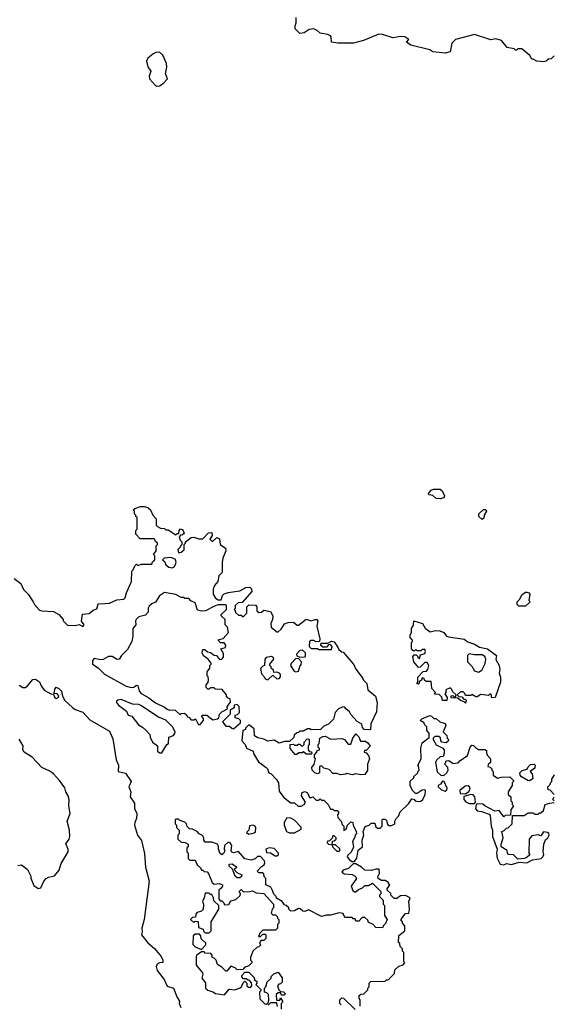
# Model space of a CAD drawing. Extents: x 1861455 to 2058065, y 200073 to 437907.
# Tile 349 of 574: x 1960560 to 1964742, y 326719 to 334439. Entities that reach past the tile are written whole.
import ezdxf

# ---------------------------------------------------------------- set-up
doc = ezdxf.new("R2010")
doc.units = 0

msp = doc.modelspace()

# ---------------------------------------------------------------- linework, layer by layer
at = {"layer": '0CON05XD'}
for points in [[(1964750, 334155), (1964727, 334133), (1964705, 334130), (1964687, 334113), (1964665, 334107.5), (1964613, 334113), (1964585, 334130), (1964575, 334130), (1964558.3, 334158.3), (1964495, 334210), (1964465, 334210), (1964455, 334200), (1964445, 334200), (1964435, 334210), (1964381.7, 334221.7), (1964337.5, 334275), (1964291.7, 334288.3), (1964251.7, 334281.7), (1964125, 334323.3), (1963975, 334283.3), (1963946.2, 334255), (1963933, 334187), (1963895, 334177.5), (1963798.3, 334188.3), (1963775, 334202.5), (1963625, 334240), (1963591.7, 334261.7), (1963610, 334285), (1963580, 334305), (1963545, 334306.2), (1963485, 334296.7), (1963405, 334323.3), (1963375, 334326.7), (1963255, 334276.7), (1963176.1, 334253.9), (1963055, 334253.8), (1963003.6, 334263.6), (1963002.5, 334305), (1962995, 334312.5), (1962975, 334322.5), (1962915, 334332.5), (1962893, 334353), (1962865, 334366.7), (1962828.3, 334361.7), (1962790, 334335), (1962755, 334330), (1962718.3, 334368.3), (1962718.3, 334391.7), (1962727.5, 334415), (1962726.4, 334456.4)], [(1961635, 333918.6), (1961655, 333920.9), (1961685, 333938.1), (1961719.1, 333975), (1961703.5, 334015), (1961713.1, 334066.9), (1961710, 334095), (1961681.5, 334161.5), (1961655, 334183.3), (1961628.3, 334181.7), (1961605, 334167.5), (1961565, 334138), (1961554.3, 334115), (1961565, 334070), (1961588.8, 334035), (1961574.2, 333995), (1961578, 333975), (1961625, 333924.2), (1961635, 333918.6)], [(1963855, 330682.5), (1963825, 330686.2), (1963797.5, 330707.5), (1963767.5, 330715), (1963763.3, 330725), (1963785, 330750), (1963803, 330757), (1963855, 330757.5), (1963872.5, 330745), (1963890, 330705), (1963885, 330690), (1963855, 330682.5)], [(1961228.3, 329861.7), (1961265, 329863.3), (1961320.7, 329889.3), (1961376.7, 329895), (1961386.2, 329905), (1961396.7, 329945), (1961437, 330033), (1961440, 330115), (1961450, 330125), (1961461.7, 330158.3), (1961475, 330170), (1961485, 330160), (1961515, 330170), (1961595, 330170), (1961601.7, 330188.3), (1961620, 330205), (1961620, 330235), (1961610, 330245), (1961630, 330275), (1961630, 330315), (1961640, 330325), (1961640, 330335), (1961621.7, 330351.7), (1961620, 330365), (1961615, 330370), (1961505, 330370), (1961470, 330405), (1961470, 330435), (1961480, 330445), (1961480, 330535), (1961470, 330545), (1961470, 330555), (1961460, 330565), (1961460, 330585), (1961450, 330595), (1961463, 330607), (1961507, 330623), (1961535, 330623.3), (1961565, 330613.3), (1961585.9, 330595.9), (1961603, 330553), (1961630, 330525), (1961630, 330475), (1961640, 330465), (1961663, 330453), (1961695, 330450), (1961705, 330440), (1961725, 330440), (1961785, 330400), (1961795, 330410), (1961808.3, 330411.7), (1961810, 330435), (1961821.7, 330448.3), (1961838.3, 330438.3), (1961848.3, 330411.7), (1961835, 330400), (1961821.7, 330398.3), (1961810, 330385), (1961818.3, 330358.3), (1961830, 330345), (1961830, 330325), (1961820, 330315), (1961820, 330305), (1961800, 330285), (1961805, 330260), (1961827, 330263), (1961848.3, 330281.7), (1961850, 330325), (1961860, 330335), (1961860, 330345), (1961905, 330380), (1961925, 330382.5), (1961965, 330370), (1961995, 330370), (1962040, 330415), (1962065, 330417.5), (1962070, 330395), (1962050, 330365), (1962065, 330350), (1962075, 330350), (1962105, 330380), (1962125, 330370), (1962132.5, 330325), (1962172.5, 330295), (1962176.7, 330275), (1962153.6, 330216.4), (1962147, 330183), (1962147.5, 330105), (1962121.7, 330078.3), (1962113.8, 330035), (1962086.7, 330003.3), (1962077.5, 329975), (1962077.5, 329935), (1962093.6, 329903.6), (1962115, 329890), (1962138.3, 329891.7), (1962150, 329925), (1962163, 329937), (1962195, 329947.5), (1962285, 329960), (1962333, 329987), (1962365, 329990), (1962377, 329977), (1962380, 329955), (1962305, 329870), (1962273, 329867), (1962250, 329845), (1962250, 329825), (1962240, 329815), (1962250, 329805), (1962251.7, 329791.7), (1962275, 329770), (1962295, 329770), (1962305, 329760), (1962315, 329760), (1962340, 329785), (1962340, 329835), (1962355, 329850), (1962408.3, 329848.3), (1962420, 329835), (1962420, 329805), (1962435, 329790), (1962456.7, 329793.3), (1962475, 329810), (1962525, 329800), (1962544, 329765), (1962541.2, 329735), (1962528.8, 329705), (1962530, 329675), (1962575, 329640), (1962585, 329640), (1962609.3, 329660.7), (1962635, 329702.5), (1962665, 329714), (1962705.8, 329715.8), (1962735, 329692.5), (1962745, 329692.5), (1962805, 329740), (1962845, 329725.8), (1962875, 329736.7), (1962890, 329735), (1962897.5, 329725), (1962890, 329685), (1962912.5, 329585), (1962910, 329565), (1962885, 329560), (1962865, 329572.5), (1962845, 329572.5), (1962832.5, 329565), (1962830, 329525), (1962845, 329510), (1962895, 329510), (1962905, 329500), (1963005, 329500), (1963010, 329525), (1962995, 329540), (1962981.7, 329538.3), (1962965, 329520), (1962935, 329520), (1962921.7, 329531.7), (1962920, 329545), (1962925, 329550), (1962975, 329550), (1963005, 329567.5), (1963025, 329560), (1963055, 329520), (1963061.7, 329501.7), (1963081.7, 329481.7), (1963095, 329480), (1963175, 329390), (1963197.5, 329345), (1963250, 329275), (1963255, 329260), (1963280, 329235), (1963290, 329185), (1963350, 329135), (1963362.5, 329085), (1963357, 329013), (1963313, 328917), (1963310, 328875), (1963305, 328870), (1963260, 328875), (1963248.3, 328888.3), (1963242.5, 328915), (1963205, 328937.5), (1963155, 328992.5), (1963145, 329012.5), (1963117.5, 329035), (1963109.3, 329049.3), (1963095, 329052.5), (1963060, 329035), (1963031.7, 329008.3), (1963020, 328955), (1962980, 328915), (1962945, 328900), (1962917, 328873), (1962845, 328870), (1962835, 328880), (1962815, 328880), (1962785, 328860), (1962755, 328860), (1962745, 328850), (1962731.7, 328848.3), (1962711.7, 328828.3), (1962708.3, 328811.7), (1962675, 328780), (1962635, 328780), (1962595, 328767.5), (1962555, 328790), (1962505, 328782.5), (1962475, 328797.5), (1962427.5, 328807.5), (1962400, 328825), (1962398.3, 328878.3), (1962355, 328910), (1962330, 328885), (1962330, 328875), (1962310, 328865), (1962300, 328785), (1962327, 328757), (1962337, 328727), (1962390, 328705), (1962392.5, 328685), (1962430.7, 328620.7), (1962492.5, 328575), (1962502.5, 328565), (1962513.6, 328533.6), (1962530, 328525), (1962573, 328483), (1962587.5, 328455), (1962595, 328390), (1962630.7, 328340.7), (1962685, 328300), (1962715, 328300), (1962743, 328273), (1962767, 328273), (1962790, 328285), (1962800, 328305), (1962770, 328355), (1962775, 328380), (1962795, 328387.5), (1962815, 328377.5), (1962831.7, 328341.7), (1962845, 328340), (1962857, 328347), (1962885, 328320), (1962905, 328320), (1962915, 328330), (1962925, 328320), (1962945, 328320), (1962976.7, 328286.7), (1962995, 328250), (1963015, 328250), (1963025, 328240), (1963048.3, 328238.3), (1963060, 328225), (1963060, 328215), (1963050, 328205), (1963052.5, 328185), (1963080, 328155), (1963088.3, 328128.3), (1963100, 328115), (1963101.7, 328081.7), (1963118.3, 328091.7), (1963130, 328125), (1963155, 328150), (1963170, 328145), (1963173, 328123), (1963197.5, 328075), (1963200, 328055), (1963190, 328045), (1963190, 328035), (1963167.5, 327995), (1963177.5, 327955), (1963171.7, 327938.3), (1963155, 327910), (1963131.7, 327888.3), (1963127.5, 327875), (1963145, 327852.5), (1963165, 327840), (1963185, 327840), (1963202.5, 327865), (1963213, 327927), (1963247.5, 327955), (1963243.3, 328005), (1963256.7, 328045), (1963252.5, 328075), (1963267, 328113), (1963300, 328125), (1963315, 328140), (1963345, 328140), (1963351.7, 328111.7), (1963365, 328100), (1963385, 328100), (1963400, 328115), (1963400, 328165), (1963405, 328170), (1963425, 328170), (1963438.3, 328158.3), (1963440, 328135), (1963451.7, 328121.7), (1963475, 328120), (1963500, 328135), (1963500, 328155), (1963510, 328175), (1963530, 328195), (1963541.7, 328228.3), (1963608.3, 328291.7), (1963635, 328330), (1963648.3, 328328.3), (1963660, 328315), (1963685, 328309.2), (1963705, 328311.2), (1963720, 328325), (1963737.5, 328365), (1963740, 328395), (1963735, 328400), (1963715, 328397.5), (1963675, 328372.5), (1963663, 328373), (1963640, 328395), (1963620, 328435), (1963621.7, 328468.3), (1963650, 328495), (1963650, 328505), (1963680, 328535), (1963680, 328545), (1963690, 328555), (1963687, 328587), (1963680, 328595), (1963707.1, 328642.9), (1963703, 328727), (1963715, 328770), (1963768.3, 328811.7), (1963770, 328845), (1963750, 328865), (1963750, 328895), (1963733, 328913), (1963730, 328925), (1963700, 328945), (1963713, 328957), (1963775, 328982.5), (1963788.3, 328978.3), (1963805, 328960), (1963825, 328960), (1963853, 328933), (1963895, 328920), (1963900, 328905), (1963880, 328855), (1963907, 328827), (1963910, 328805), (1963920, 328795), (1963918.3, 328781.7), (1963901.7, 328768.3), (1963870, 328775), (1963860, 328785), (1963858.3, 328808.3), (1963845, 328820), (1963815, 328820), (1963800, 328805), (1963800, 328795), (1963823.6, 328753.6), (1963877, 328727), (1963887.5, 328715), (1963887.5, 328685), (1963878.3, 328661.7), (1963855, 328660), (1963826.2, 328633.8), (1963820, 328615), (1963833, 328543), (1963860, 328515), (1963885, 328512.5), (1963907.5, 328535), (1963917.5, 328555), (1963917, 328577), (1963890, 328605), (1963900, 328615), (1963901.7, 328628.3), (1963925, 328630), (1963958.3, 328608.3), (1963997, 328613), (1964010.7, 328629.3), (1964069.3, 328670.7), (1964090, 328735), (1964105, 328750), (1964118.3, 328748.3), (1964131.7, 328731.7), (1964156.1, 328716.1), (1964205, 328716.7), (1964218.3, 328708.3), (1964220, 328685), (1964228.3, 328668.3), (1964250, 328645), (1964250, 328615), (1964231.7, 328598.3), (1964230, 328585), (1964248.3, 328578.3), (1964260, 328565), (1964260, 328555), (1964270, 328545), (1964270, 328515), (1964305, 328492.5), (1964335, 328500), (1964401.7, 328501.7), (1964430, 328475), (1964430, 328465), (1964420, 328455), (1964420, 328435), (1964390, 328385), (1964390, 328365), (1964410, 328345), (1964410, 328315), (1964420, 328305), (1964420, 328285), (1964430, 328275), (1964410, 328245), (1964408.3, 328201.7), (1964365, 328200), (1964355, 328190), (1964318.3, 328238.3), (1964283, 328233), (1964206.4, 328276.4), (1964189.3, 328289.3), (1964145, 328290), (1964137.5, 328282.5), (1964131.4, 328255), (1964145, 328235.6), (1964180.8, 328230.8), (1964238.8, 328208.8), (1964248.8, 328198.8), (1964256.2, 328115), (1964266.2, 328083.8), (1964266.7, 328035), (1964302.5, 327935), (1964297.5, 327905), (1964302, 327865), (1964325, 327817.5), (1964355, 327813.3), (1964375, 327822.5), (1964415, 327816.7), (1964475, 327832.5), (1964535, 327827.5), (1964578.3, 327851.7), (1964647, 327863), (1964660, 327875), (1964667.5, 327895), (1964662.5, 327915), (1964667.5, 327975), (1964681.7, 328008.3), (1964700, 328025), (1964710, 328045), (1964708.3, 328058.3), (1964697, 328067), (1964665, 328072.5), (1964645, 328040), (1964625, 328047.5), (1964575, 328040), (1964552.5, 328015), (1964550, 327905), (1964558.3, 327891.7), (1964538.3, 327871.7), (1964517, 327863), (1964465, 327857.5), (1964430.7, 327890.7), (1964392.5, 327892.5), (1964383, 327903), (1964380, 327925), (1964333, 327953), (1964333.3, 327975), (1964348.8, 328025), (1964340, 328075), (1964358.3, 328081.7), (1964375, 328100), (1964388.3, 328101.7), (1964420, 328135), (1964421.7, 328198.3), (1964515, 328200), (1964545, 328220), (1964585, 328220), (1964595, 328210), (1964625, 328210), (1964635, 328220), (1964645, 328220), (1964665, 328240), (1964680, 328285), (1964715, 328297.5)], [(1964185, 330520), (1964160, 330545), (1964160, 330565), (1964195, 330600), (1964215, 330600), (1964220, 330585), (1964200, 330555), (1964198.3, 330531.7), (1964185, 330520)], [(1961755, 330142), (1961770.3, 330149.7), (1961782.5, 330167.5), (1961786, 330185), (1961778.8, 330208.8), (1961745, 330222.5), (1961691.7, 330218.3), (1961680, 330205), (1961697.5, 330187.5), (1961706.7, 330165), (1961727.9, 330147.9), (1961755, 330142)], [(1960517, 330057), (1960569.3, 330019.3), (1960591.2, 329971.2), (1960625.6, 329935.6), (1960666.1, 329876.1), (1960675, 329853.3), (1960715, 329810), (1960735, 329803.3), (1960825, 329800), (1960866.4, 329776.4), (1960900, 329735), (1960900, 329725), (1960935, 329692.5), (1960995, 329690), (1961026.7, 329696.7), (1961055, 329682), (1961066, 329695), (1961043.6, 329723.6), (1961051.7, 329778.3), (1961105, 329782.5), (1961135, 329810), (1961165, 329820), (1961175, 329860), (1961228.3, 329861.7)], [(1961965, 328910), (1961975, 328912.5), (1962001.2, 328945), (1962000, 328960), (1961987.5, 328975), (1961990, 328985), (1962027, 328987), (1962075, 328950), (1962111.7, 328958.3), (1962120, 328965), (1962127.5, 328995), (1962145, 329012.5), (1962190, 329035), (1962187.5, 329055), (1962211.7, 329088.3), (1962210, 329115), (1962195, 329120), (1962180, 329135), (1962180, 329145), (1962148.3, 329188.3), (1962095, 329190), (1962085, 329200), (1962055, 329200), (1962045, 329190), (1962035, 329190), (1962023, 329203), (1962022.5, 329225), (1962037, 329243), (1962040, 329265), (1962037, 329287), (1962030, 329295), (1962030, 329325), (1962050, 329355), (1962050, 329375), (1962060, 329385), (1962060, 329395), (1962036.4, 329426.4), (1962001.7, 329451.7), (1961990, 329475), (1961995, 329500), (1962011.7, 329501.7), (1962031.7, 329481.7), (1962056.7, 329476.7), (1962085, 329457.5), (1962102.5, 329455), (1962125, 329422.5), (1962144, 329426), (1962158.3, 329441.7), (1962158.8, 329468.8), (1962137.5, 329505), (1962172.9, 329517.1), (1962176.7, 329535), (1962162.7, 329552.7), (1962134, 329554), (1962113.3, 329576.7), (1962155, 329587.5), (1962197.5, 329635), (1962190, 329675), (1962170, 329695), (1962170, 329735), (1962140, 329765), (1962140, 329775), (1962180, 329815), (1962180, 329845), (1962175, 329850), (1962115, 329850), (1962088.3, 329841.7), (1962017, 329803), (1961985, 329802.5), (1961955, 329810), (1961936.4, 329866.4), (1961901.7, 329881.7), (1961885, 329900), (1961855, 329900), (1961845, 329910), (1961825, 329910), (1961785, 329932.5), (1961695, 329947.5), (1961657, 329923), (1961625, 329872.5), (1961595, 329860), (1961575, 329840), (1961567.5, 329825), (1961566.7, 329795), (1961545, 329770), (1961493, 329757), (1961473, 329737), (1961467.5, 329725), (1961470, 329695), (1961447.5, 329665), (1961447.5, 329605), (1961440, 329565), (1961405, 329500), (1961357, 329453), (1961340, 329425), (1961325, 329422.5), (1961285, 329447.5), (1961255, 329447.5), (1961215, 329422.5), (1961195, 329420), (1961145, 329430), (1961130, 329415), (1961130, 329385), (1961176.4, 329356.4), (1961225, 329306.7), (1961395, 329212.5), (1961435, 329202), (1961453.6, 329206.4), (1961475, 329222.5), (1961485, 329220), (1961496.2, 329175), (1961513.3, 329155), (1961572.3, 329122.3), (1961625, 329083.3), (1961695, 329050), (1961715, 329033.3), (1961735, 329026.7), (1961777, 329027), (1961815, 328992.5), (1961825, 329000), (1961851.7, 329001.7), (1961870, 328985), (1961873.3, 328973.3), (1961885, 328970), (1961905, 328950), (1961925, 328950), (1961938.3, 328958.3), (1961960, 328915), (1961965, 328910)], [(1964525, 329840), (1964471.7, 329841.7), (1964460, 329855), (1964460, 329875), (1964480, 329895), (1964495, 329930), (1964525, 329950), (1964535, 329950), (1964550, 329945), (1964557.5, 329935), (1964550, 329885), (1964560, 329875), (1964525, 329840)], [(1964055, 329080), (1964045, 329090), (1964015, 329100), (1963995, 329120), (1963941.7, 329121.7), (1963941.7, 329138.3), (1963955, 329140), (1963965, 329130), (1963975, 329130), (1963980, 329145), (1963951.7, 329171.7), (1963948.3, 329188.3), (1963935, 329200), (1963900, 329185), (1963900, 329165), (1963892.5, 329152.5), (1963910, 329125), (1963908.3, 329101.7), (1963875, 329100), (1963868.3, 329128.3), (1963848.3, 329148.3), (1963811.7, 329151.7), (1963820, 329165), (1963790, 329195), (1963785, 329250), (1963745, 329250), (1963731.7, 329261.7), (1963730, 329275), (1963715, 329280), (1963708.3, 329261.7), (1963691.7, 329248.3), (1963690, 329235), (1963685, 329230), (1963673, 329233), (1963680, 329245), (1963680, 329285), (1963721.7, 329328.3), (1963748.3, 329331.7), (1963760, 329345), (1963767.5, 329375), (1963755, 329400), (1963735, 329400), (1963698.3, 329361.7), (1963685, 329360), (1963650, 329405), (1963642.5, 329447.5), (1963651.7, 329458.3), (1963668.3, 329458.3), (1963680, 329445), (1963680, 329435), (1963695, 329430), (1963701.7, 329458.3), (1963735, 329470), (1963740, 329485), (1963735, 329500), (1963715, 329500), (1963705, 329490), (1963675, 329490), (1963665, 329500), (1963655, 329490), (1963645, 329490), (1963630, 329505), (1963630, 329555), (1963640, 329565), (1963640, 329575), (1963620, 329595), (1963620, 329615), (1963630, 329635), (1963630, 329665), (1963647, 329693), (1963650, 329725), (1963716, 329705), (1963739.2, 329669.2), (1963778.3, 329638.3), (1963819.3, 329650.7), (1963853.6, 329646.4), (1963885, 329633.3), (1963906.2, 329606.2), (1963920.5, 329600.5), (1964045, 329582), (1964071.7, 329561.7), (1964125, 329542.5), (1964165, 329520), (1964226.7, 329505), (1964296.7, 329455), (1964293, 329423), (1964317.5, 329375), (1964322.5, 329345), (1964317.5, 329315), (1964327.5, 329285), (1964327.5, 329245), (1964286.4, 329123.6), (1964261.7, 329121.7), (1964255, 329150), (1964245, 329150), (1964235, 329140), (1964175, 329147.5), (1964145, 329130), (1964135, 329130), (1964105, 329147.5), (1964095, 329140), (1964055, 329140), (1964050, 329155), (1964035, 329170), (1964015, 329170), (1963990, 329145), (1964001.7, 329131.7), (1964025, 329130), (1964041.7, 329111.7), (1964055, 329110), (1964060, 329105), (1964055, 329080)], [(1962755, 329440), (1962795, 329442.5), (1962800, 329445), (1962800, 329475), (1962777, 329497), (1962755, 329492.5), (1962730, 329465), (1962731.7, 329451.7), (1962755, 329440)], [(1962505, 329262.5), (1962545, 329300), (1962575, 329270.8), (1962595, 329274.2), (1962604.4, 329285.6), (1962604.4, 329304.4), (1962595.8, 329315.8), (1962575, 329323.3), (1962551.7, 329321.7), (1962548.3, 329338.3), (1962530, 329355), (1962530, 329365), (1962520, 329375), (1962520, 329385), (1962552.5, 329425), (1962550, 329435), (1962535, 329446.7), (1962490.7, 329439.3), (1962482.5, 329425), (1962480, 329375), (1962465, 329370), (1962448.3, 329351.7), (1962455, 329310), (1962480, 329285), (1962485, 329270), (1962505, 329262.5)], [(1962725, 329325.6), (1962745, 329331.2), (1962755, 329367.5), (1962767.5, 329382.5), (1962770, 329405), (1962748.3, 329428.3), (1962725, 329430), (1962687.5, 329392.5), (1962682.5, 329375), (1962711.3, 329331.3), (1962725, 329325.6)], [(1964155, 329323.3), (1964181.2, 329338.8), (1964207.7, 329392.3), (1964213.3, 329425), (1964206.1, 329446.1), (1964185, 329460), (1964125, 329460), (1964082.5, 329467.5), (1964070, 329455), (1964070, 329405), (1964105, 329370), (1964123.6, 329333.6), (1964155, 329323.3)], [(1960555, 329222.5), (1960585, 329204.2), (1960605, 329204.3), (1960622, 329215), (1960664.4, 329265.6), (1960685, 329268), (1960715, 329246.7), (1960728.8, 329215), (1960752.5, 329182.5), (1960805, 329153.8), (1960825, 329150), (1960835, 329122.9), (1960845, 329118.2), (1960862.9, 329125), (1960867.3, 329137.3), (1960855, 329152.5), (1960830, 329155), (1960835, 329190), (1960845, 329206.7), (1960867.5, 329195), (1960886.7, 329175), (1960896, 329135), (1960915, 329100), (1960975, 329045.8), (1960995, 329031.4), (1961055, 329010), (1961109.7, 328949.7), (1961265, 328860), (1961290.2, 328800.2), (1961317.5, 328635), (1961334.5, 328595), (1961331.2, 328545), (1961390.5, 328530.5), (1961432.9, 328465), (1961416, 328425), (1961430.5, 328385), (1961425.5, 328345), (1961461.2, 328295), (1961460, 328255), (1961478, 328215), (1961475.9, 328175.9), (1961462, 328145), (1961460, 328125), (1961483.3, 328045), (1961513.9, 328003.9), (1961539.1, 327900.9), (1961546.9, 327795), (1961574, 327686), (1961536.2, 327385), (1961517.5, 327315), (1961520.8, 327285), (1961514.6, 327264.6), (1961565, 327201.2), (1961616.7, 327156.7), (1961668, 327095), (1961682, 327065), (1961683, 327047), (1961655, 327044.2), (1961636.6, 327033.4), (1961630.7, 327015), (1961636.5, 326985), (1961693.4, 326915), (1961715, 326861.1), (1961765.2, 326845.2), (1961793.8, 326773.8), (1961813.1, 326745), (1961811.4, 326725), (1961823.1, 326695)], [(1961675, 328690), (1961713.3, 328756.7), (1961727.5, 328765), (1961730, 328815), (1961765, 328827.5), (1961777, 328843), (1961777.5, 328855), (1961756.7, 328895), (1961705, 328946.7), (1961642.5, 328972.5), (1961515, 329060), (1961495, 329068.8), (1961445, 329073.3), (1961355, 329110), (1961330, 329105), (1961320, 329095), (1961320, 329085), (1961333.6, 329063.6), (1961398.3, 329018.3), (1961410, 328985), (1961438.3, 328978.3), (1961490.7, 328910.7), (1961523, 328893), (1961549.3, 328869.3), (1961580, 328835), (1961583, 328813), (1961600, 328775), (1961640, 328745), (1961640, 328705), (1961655, 328690), (1961675, 328690)], [(1962235, 328880), (1962290, 328925), (1962290, 328945), (1962278.3, 328958.3), (1962250, 328965), (1962250, 328985), (1962268.3, 328991.7), (1962281.7, 329008.3), (1962280, 329055), (1962265, 329070), (1962240, 329065), (1962240, 329045), (1962210, 329025), (1962210, 328995), (1962150, 328935), (1962175, 328900), (1962205, 328900), (1962223, 328883), (1962235, 328880)], [(1960545, 327807.5), (1960575, 327812.5), (1960622.5, 327775), (1960647.5, 327725), (1960648.3, 327708.3), (1960670.7, 327650.7), (1960705, 327627.5), (1960725, 327632.5), (1960750, 327685), (1960768.8, 327705), (1960785, 327715.8), (1960832.3, 327727.7), (1960868.3, 327771.7), (1960885.7, 327824.3), (1960941.2, 327915), (1960941.2, 327935), (1960921.7, 327978.3), (1960948, 328015), (1960954, 328035), (1960950, 328085), (1960932.5, 328155), (1960955.6, 328214.4), (1960945.6, 328275), (1960947.1, 328325), (1960939.2, 328355), (1960920.5, 328385), (1960915, 328416.2), (1960872, 328475), (1960824, 328525), (1960796.4, 328546.4), (1960735, 328575.6), (1960658.1, 328658.1), (1960595.6, 328695), (1960585.5, 328715), (1960588, 328745), (1960572.7, 328772.7), (1960556.9, 328796.9)], [(1962731.7, 328678.3), (1962718.3, 328678.3), (1962680, 328725), (1962680, 328755), (1962705, 328760), (1962715, 328750), (1962735, 328750), (1962745, 328760), (1962755, 328760), (1962775, 328740), (1962790, 328755), (1962790, 328775), (1962811.7, 328798.3), (1962825, 328800), (1962830, 328795), (1962830, 328755), (1962820, 328745), (1962820, 328715), (1962831.7, 328701.7), (1962848.3, 328698.3), (1962850, 328685), (1962845, 328680), (1962805, 328680), (1962785, 328700), (1962775, 328690), (1962748.3, 328691.7), (1962731.7, 328678.3)], [(1963235, 328517.5), (1963195, 328527.5), (1963165, 328517.5), (1963125, 328530), (1963117, 328523), (1963075, 328517.5), (1963045, 328530), (1963015, 328530), (1962985, 328560), (1962945, 328570), (1962925, 328590), (1962910, 328585), (1962910, 328535), (1962895, 328527.5), (1962873.6, 328533.6), (1962852.5, 328555), (1962850, 328575), (1962867.5, 328602.5), (1962877.5, 328645), (1962870, 328655), (1962870, 328675), (1962890, 328695), (1962891.7, 328708.3), (1962910, 328715), (1962910, 328725), (1962900, 328735), (1962900, 328755), (1962907, 328763), (1962912.5, 328805), (1962935, 328818.8), (1962955, 328821.2), (1962999.3, 328799.3), (1963085, 328803.3), (1963106.2, 328796.2), (1963135, 328760), (1963155, 328760), (1963170, 328805), (1963195, 328840), (1963217, 328817), (1963231.7, 328781.7), (1963271.7, 328781.7), (1963289.3, 328769.3), (1963307, 328743), (1963275, 328710), (1963261.7, 328708.3), (1963260, 328695), (1963275, 328690), (1963295, 328670), (1963302.5, 328645), (1963287, 328603), (1963286.4, 328553.6), (1963265, 328520), (1963235, 328517.5)], [(1964555, 328472.5), (1964543, 328473), (1964493.6, 328503.6), (1964482.5, 328515), (1964480, 328535), (1964498.3, 328551.7), (1964538.3, 328561.7), (1964545, 328580), (1964565, 328600), (1964591.7, 328601.7), (1964600, 328595), (1964598.3, 328571.7), (1964560, 328545), (1964577, 328527), (1964581.7, 328488.3), (1964555, 328472.5)], [(1964750, 328365), (1964718.3, 328398.3), (1964701.7, 328401.7), (1964700, 328425), (1964718.3, 328441.7), (1964720, 328455), (1964730, 328465), (1964730, 328485), (1964751.7, 328518.3)], [(1963895, 328390), (1963908.3, 328401.7), (1963910, 328415), (1963887.5, 328465), (1963875, 328470), (1963857.5, 328445), (1963840, 328435), (1963840, 328425), (1963865, 328400), (1963895, 328390)], [(1964055, 328370), (1964081.2, 328388.8), (1964092, 328405), (1964086.7, 328425), (1964075, 328432), (1964051.2, 328428.8), (1964010, 328395), (1964011.7, 328371.7), (1964055, 328370)], [(1964125, 328292.5), (1964132.5, 328305), (1964127.5, 328345), (1964115, 328362.5), (1964095, 328363.3), (1964041.7, 328348.3), (1964040, 328325), (1964056.4, 328306.4), (1964084.2, 328294.2), (1964125, 328292.5)], [(1964750, 328315), (1964740, 328325), (1964750, 328345)], [(1964715, 328297.5), (1964748.3, 328301.7)], [(1963230, 326705), (1963230, 326755), (1963220, 326765), (1963221.7, 326788.3), (1963235, 326800), (1963258.3, 326801.7), (1963288.3, 326831.7), (1963290, 326845), (1963300, 326855), (1963300, 326885), (1963311.7, 326898.3), (1963425, 326900), (1963435, 326910), (1963448.3, 326911.7), (1963498.3, 326961.7), (1963501.7, 326988.3), (1963531.7, 327018.3), (1963565, 327030), (1963580, 327045), (1963570, 327055), (1963570, 327125), (1963560, 327135), (1963560, 327155), (1963541.7, 327171.7), (1963540, 327195), (1963530, 327205), (1963531.7, 327258.3), (1963580, 327295), (1963580, 327335), (1963560, 327355), (1963560, 327365), (1963550, 327375), (1963550, 327385), (1963570, 327415), (1963585, 327430), (1963610, 327435), (1963616.7, 327465), (1963610, 327525), (1963620, 327555), (1963585, 327572.5), (1963545, 327570), (1963515, 327550), (1963495, 327550), (1963470, 327575), (1963468.3, 327588.3), (1963440, 327615), (1963440, 327625), (1963460, 327655), (1963450, 327665), (1963450, 327675), (1963425, 327690), (1963395, 327690), (1963370, 327705), (1963368.3, 327721.7), (1963380, 327745), (1963378.3, 327778.3), (1963355, 327780), (1963315, 327767.5), (1963265, 327770), (1963240, 327795), (1963195, 327820), (1963175, 327820), (1963136, 327784), (1963095, 327772), (1963084.3, 327754.3), (1963105, 327741.4), (1963166.4, 327736.4), (1963190, 327725), (1963200, 327705), (1963157.5, 327645), (1963171.7, 327611.7), (1963185, 327600), (1963195, 327600), (1963215, 327620), (1963248.3, 327631.7), (1963265, 327650), (1963295, 327650), (1963325, 327670), (1963390, 327605), (1963390, 327585), (1963380, 327575), (1963380, 327565), (1963410, 327535), (1963410, 327505), (1963420, 327495), (1963420, 327415), (1963440, 327385), (1963428.3, 327351.7), (1963411.7, 327338.3), (1963405, 327320), (1963351.7, 327321.7), (1963328.3, 327348.3), (1963295, 327360), (1963288.3, 327378.3), (1963265, 327400), (1963245, 327400), (1963218.3, 327371.7), (1963195, 327370), (1963188.3, 327388.3), (1963175, 327390), (1963165, 327400), (1963115, 327400), (1963100, 327415), (1963095, 327430), (1963065, 327437.5), (1962995, 327417.5), (1962965, 327417.5), (1962925, 327407.5), (1962825, 327460), (1962795, 327447.5), (1962778.3, 327448.3), (1962758.3, 327468.3), (1962745, 327470), (1962715, 327452.5), (1962685, 327450), (1962670, 327465), (1962670, 327475), (1962650, 327495), (1962635, 327500), (1962616.4, 327526.4), (1962571.7, 327551.7), (1962570, 327565), (1962553, 327583), (1962541.7, 327611.7), (1962528.3, 327638.3), (1962490, 327655), (1962490, 327705), (1962480, 327715), (1962470, 327745), (1962465, 327750), (1962435, 327750), (1962422.5, 327762.5), (1962455, 327800), (1962476.4, 327813.6), (1962481.7, 327828.3), (1962480, 327845), (1962448.3, 327878.3), (1962423, 327877), (1962405, 327860), (1962375, 327850), (1962325, 327860), (1962276.1, 327916.1), (1962235, 327907.5), (1962221.7, 327911.7), (1962217.5, 327925), (1962223.8, 327965), (1962210, 327985), (1962195, 327989.2), (1962166.7, 327965), (1962162.5, 327935), (1962167, 327923), (1962158.3, 327901.7), (1962145, 327890), (1962130, 327905), (1962118.3, 327938.3), (1962119.3, 327959.3), (1962110, 327975), (1962065, 327989.2), (1962015, 327990), (1962002.5, 328005), (1962002.5, 328025), (1961993, 328043), (1961967, 328057), (1961950, 328075), (1961915, 328092.5), (1961890, 328095), (1961873, 328113), (1961867.5, 328135), (1961855, 328147.5), (1961815, 328160), (1961805, 328170), (1961785, 328170), (1961780, 328165), (1961780, 328135), (1961790, 328125), (1961790, 328105), (1961810, 328085), (1961810, 328055), (1961800, 328045), (1961800, 328015), (1961825, 327990), (1961857, 327987), (1961880, 327975), (1961880, 327955), (1961870, 327945), (1961870, 327915), (1961880, 327905), (1961881.7, 327861.7), (1961895, 327850), (1961935, 327850), (1961951.7, 327811.7), (1961978.3, 327788.3), (1961985, 327770), (1961995, 327770), (1962005, 327760), (1962028.3, 327758.3), (1962040, 327745), (1962070, 327675), (1962085, 327660), (1962125, 327667.5), (1962150, 327655), (1962150, 327645), (1962139.3, 327630.7), (1962120, 327615), (1962120, 327545), (1962131.7, 327531.7), (1962145, 327530), (1962160, 327515), (1962165, 327500), (1962198.3, 327501.7), (1962215, 327530), (1962255, 327540), (1962288.3, 327571.7), (1962290, 327585), (1962280, 327605), (1962295, 327620), (1962315, 327600), (1962365, 327602.5), (1962385, 327610), (1962413, 327593), (1962475, 327587.5), (1962550, 327505), (1962550, 327475), (1962540, 327465), (1962530, 327435), (1962545, 327420), (1962565, 327420), (1962578.3, 327408.3), (1962580, 327395), (1962590, 327385), (1962590, 327355), (1962585, 327350), (1962580, 327345), (1962580, 327315), (1962565, 327300), (1962465, 327300), (1962441.7, 327278.3), (1962431.7, 327251.7), (1962448.3, 327251.7), (1962465, 327270), (1962485, 327270), (1962490, 327265), (1962490, 327235), (1962475, 327220), (1962451.7, 327218.3), (1962440, 327205), (1962448.3, 327181.7), (1962435, 327170), (1962421.7, 327168.3), (1962387.5, 327135), (1962370, 327085), (1962370, 327065), (1962380, 327055), (1962380, 327045), (1962355, 327020), (1962325, 327010), (1962308.3, 326991.7), (1962265, 326990), (1962250, 327005), (1962215, 327017.5), (1962185, 326980), (1962175, 326980), (1962145, 327010), (1962110.7, 327030.7), (1962100, 327065), (1962085, 327080), (1962070, 327085), (1962070, 327105), (1962058.3, 327118.3), (1962015, 327120), (1962005, 327130), (1961985, 327130), (1961947.5, 327105), (1961942.5, 327095), (1961942.5, 327025), (1961993.3, 326965), (1961996.7, 326955), (1961987.5, 326925), (1962016.4, 326886.4), (1962017.5, 326845), (1962035, 326830), (1962075, 326817.5), (1962095, 326803.3), (1962165, 326793.3), (1962203, 326837), (1962245, 326832.5), (1962295, 326850), (1962311.7, 326888.3), (1962325, 326900), (1962340, 326885), (1962340, 326865), (1962353, 326853), (1962368.3, 326851.7), (1962380, 326865), (1962378.3, 326888.3), (1962358.3, 326908.3), (1962345, 326910), (1962335, 326920), (1962315, 326920), (1962300, 326935), (1962300, 326945), (1962325, 326970), (1962355, 326970), (1962398.3, 326928.3), (1962401.7, 326911.7), (1962418.3, 326898.3), (1962420, 326885), (1962410, 326875), (1962450, 326835), (1962450, 326825), (1962440, 326815), (1962443, 326763), (1962481.7, 326721.7), (1962495, 326720), (1962508.3, 326731.7), (1962512.5, 326755), (1962510, 326795), (1962498.3, 326808.3), (1962480, 326815), (1962480, 326845), (1962490, 326855), (1962500, 326895), (1962530, 326925), (1962531.7, 326938.3), (1962551.7, 326958.3), (1962585, 326970), (1962617, 326927), (1962618.3, 326891.7), (1962605, 326880), (1962591.7, 326878.3), (1962580, 326865), (1962591.7, 326831.7), (1962605, 326820), (1962628.3, 326818.3), (1962640, 326805), (1962635, 326790), (1962611.7, 326791.7), (1962605, 326810), (1962585, 326810), (1962570, 326795), (1962571.7, 326751.7), (1962598.3, 326751.7), (1962605, 326770), (1962620, 326745), (1962620, 326735), (1962610, 326725), (1962608.3, 326681.7)], [(1962715, 328063.3), (1962766.4, 328093.6), (1962767, 328107), (1962713.6, 328163.6), (1962685, 328177.5), (1962655, 328180), (1962633.3, 328145), (1962633.3, 328125), (1962652.5, 328075), (1962675, 328063.3), (1962715, 328063.3)], [(1962355, 328054.5), (1962397.3, 328062.7), (1962408.2, 328071.8), (1962411.8, 328101.8), (1962406.2, 328116.2), (1962385, 328124.7), (1962362.1, 328117.9), (1962355.4, 328084.6), (1962338.8, 328065), (1962355, 328054.5)], [(1963065, 327920), (1963070, 327925), (1963068.3, 327938.3), (1963035, 327970), (1963010, 327970), (1963011.7, 327998.3), (1963025, 328000), (1963040, 328015), (1963040, 328025), (1963025, 328040), (1963015, 328040), (1963008.3, 328021.7), (1962988.3, 328001.7), (1962971.7, 327998.3), (1962970, 327985), (1962980, 327975), (1963010, 327970), (1963012.5, 327955), (1963045, 327920), (1963065, 327920)], [(1962575, 327882.5), (1962588.3, 327891.7), (1962587.5, 327905), (1962555, 327940), (1962515, 327946.7), (1962490, 327935), (1962495, 327910), (1962525, 327907.5), (1962563.3, 327883.3), (1962575, 327882.5)], [(1962285, 327710), (1962265, 327710), (1962250, 327725), (1962228.3, 327778.3), (1962201.7, 327801.7), (1962201.7, 327818.3), (1962225, 327820), (1962258.3, 327798.3), (1962258.3, 327791.7), (1962240, 327775), (1962261.7, 327751.7), (1962300, 327735), (1962298.3, 327721.7), (1962285, 327710)], [(1962045, 327280), (1962060, 327295), (1962060, 327365), (1962120, 327465), (1962120, 327495), (1962081.7, 327531.7), (1962080, 327555), (1962065, 327580), (1962055, 327580), (1962045, 327590), (1962015, 327590), (1962007, 327553), (1961992.5, 327525), (1962000, 327505), (1961998.3, 327461.7), (1961985, 327450), (1961951.7, 327438.3), (1961940, 327425), (1961938.3, 327401.7), (1961915, 327400), (1961900, 327385), (1961925, 327360), (1961935, 327370), (1961958.3, 327368.3), (1961961.7, 327321.7), (1961998.3, 327308.3), (1962001.7, 327291.7), (1962015, 327280), (1962045, 327280)], [(1961985, 327150), (1962020, 327185), (1962020, 327205), (1962005, 327210), (1961981.7, 327231.7), (1961980, 327255), (1961968.3, 327268.3), (1961935, 327270), (1961920, 327255), (1961918.3, 327188.3), (1961935, 327170), (1961985, 327150)], [(1962581.7, 326701.7), (1962575, 326730), (1962525, 326730), (1962508.3, 326711.7)], [(1963080, 326715), (1963070, 326725), (1963070, 326755), (1963085, 326770), (1963098.3, 326768.3), (1963188.3, 326678.3)]]:
    msp.add_lwpolyline(points, dxfattribs=at)

doc.saveas('drawing.dxf')
